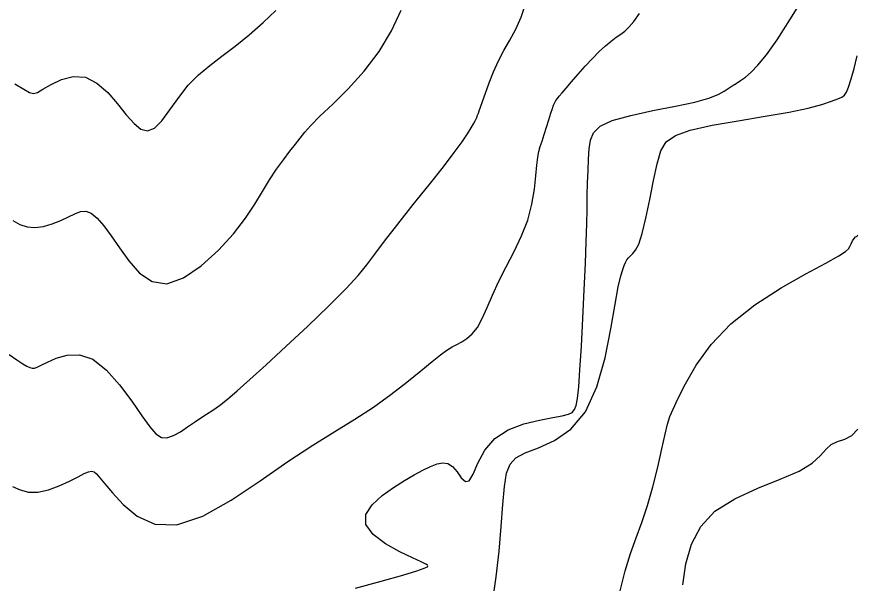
# Model space of a CAD drawing. Extents: x 2566142 to 2571431, y 418755 to 421584.
# Drawn here: x 2566943.7 to 2567182.2, y 419576.4 to 419737.1 of the extents above; entities that cross this region are included whole.
import ezdxf

# ---------------------------------------------------------------- set-up
doc = ezdxf.new("R2010")
doc.units = 0
doc.layers.add('Contour_ADS_Major', color=7, linetype='Continuous')
doc.layers.add('Contour_ADS_Minor', color=7, linetype='Continuous')

msp = doc.modelspace()

# ---------------------------------------------------------------- linework, layer by layer
at = {"layer": 'Contour_ADS_Major'}
for points in [[(2567140.08, 419714), (2567142.69, 419715.02), (2567144.38, 419715.95), (2567145.59, 419716.77), (2567146.7, 419717.48), (2567147.84, 419718.18), (2567149.06, 419718.98), (2567150.43, 419719.99), (2567152.03, 419721.36), (2567153.97, 419723.37), (2567156.39, 419726.34), (2567159.42, 419730.59), (2567163.08, 419736.24), (2567167.03, 419742.64)], [(2567039.81, 419575.01), (2567047.14, 419577.03), (2567053.21, 419578.72), (2567057.18, 419579.91), (2567059.32, 419580.65), (2567060.2, 419581.08), (2567060.38, 419581.32), (2567060.28, 419581.51), (2567059.72, 419581.82), (2567058.4, 419582.45), (2567056, 419583.57), (2567052.41, 419585.32), (2567048.37, 419587.59), (2567044.83, 419590.21), (2567042.74, 419593.03), (2567042.78, 419595.88), (2567044.56, 419598.66), (2567047.39, 419601.27), (2567050.61, 419603.6), (2567053.67, 419605.57), (2567056.43, 419607.19), (2567058.9, 419608.5), (2567061.07, 419609.52), (2567062.95, 419610.26), (2567064.58, 419610.6), (2567066.04, 419610.41), (2567067.37, 419609.54), (2567068.62, 419608), (2567069.83, 419606.34), (2567070.98, 419605.26), (2567072.08, 419605.44), (2567073.18, 419607.36), (2567074.55, 419610.5), (2567076.49, 419614.11), (2567079.3, 419617.45), (2567083.14, 419619.94), (2567087.57, 419621.62), (2567091.98, 419622.7), (2567095.76, 419623.39), (2567098.47, 419623.88), (2567100.22, 419624.33), (2567101.29, 419624.87), (2567101.94, 419625.65), (2567102.41, 419626.85), (2567102.79, 419628.85), (2567103.13, 419632.07), (2567103.49, 419636.93), (2567103.9, 419643.62), (2567104.33, 419651.47), (2567104.73, 419659.59), (2567105.07, 419667.09), (2567105.29, 419673.28), (2567105.42, 419678.32), (2567105.51, 419682.55), (2567105.58, 419686.36), (2567105.66, 419690), (2567105.78, 419693.48), (2567105.93, 419696.71), (2567106.12, 419699.6), (2567106.45, 419702.08), (2567107.33, 419704.2), (2567109.24, 419706.03), (2567112.68, 419707.66), (2567117.9, 419709.13), (2567124.18, 419710.48), (2567130.57, 419711.73), (2567136.11, 419712.9), (2567140.08, 419714)]]:
    msp.add_lwpolyline(points, dxfattribs=at)
at = {"layer": 'Contour_ADS_Minor'}
for points in [[(2567003.45, 419628.62), (2567006.24, 419630.99), (2567009.82, 419634.16), (2567014.42, 419638.34), (2567020.09, 419643.57), (2567026.27, 419649.37), (2567032.2, 419655.06), (2567037.14, 419659.99), (2567040.6, 419663.74), (2567043.07, 419666.77), (2567045.3, 419669.77), (2567048.03, 419673.45), (2567051.78, 419678.26), (2567056.2, 419683.81), (2567060.72, 419689.44), (2567064.74, 419694.53), (2567067.83, 419698.59), (2567070.04, 419701.65), (2567071.56, 419703.91), (2567072.59, 419705.55), (2567073.29, 419706.75), (2567073.75, 419707.59), (2567074.03, 419708.16), (2567074.2, 419708.54), (2567074.3, 419708.78), (2567074.37, 419708.96), (2567074.44, 419709.14), (2567074.54, 419709.37), (2567074.68, 419709.73), (2567074.93, 419710.37), (2567075.31, 419711.43), (2567075.88, 419713.1), (2567076.67, 419715.45), (2567077.69, 419718.31), (2567078.92, 419721.43), (2567080.34, 419724.56), (2567081.94, 419727.52), (2567083.62, 419730.45), (2567085.27, 419733.54), (2567086.78, 419737), (2567088.11, 419740.94)], [(2566942.63, 419679.26), (2566944.59, 419678.21), (2566946.64, 419677.51), (2566948.84, 419677.28), (2566951.25, 419677.59), (2566953.75, 419678.31), (2566956.17, 419679.28), (2566958.36, 419680.31), (2566960.21, 419681.22), (2566961.82, 419681.83), (2566963.31, 419681.94), (2566964.84, 419681.36), (2566966.53, 419679.96), (2566968.41, 419677.79), (2566970.52, 419674.95), (2566972.88, 419671.56), (2566975.53, 419667.83), (2566978.56, 419664.4), (2566982.1, 419662), (2566986.24, 419661.37), (2566991.01, 419663), (2566996.05, 419666.41), (2567000.94, 419670.84), (2567005.24, 419675.55), (2567008.62, 419679.94), (2567011.26, 419683.91), (2567013.42, 419687.53), (2567015.39, 419690.82), (2567017.39, 419693.83), (2567019.36, 419696.55), (2567021.19, 419698.93), (2567022.77, 419700.96), (2567024.07, 419702.67), (2567025.4, 419704.33), (2567027.16, 419706.28), (2567029.73, 419708.86), (2567033.37, 419712.33), (2567037.71, 419716.64), (2567042.25, 419721.64), (2567046.49, 419727.2), (2567050.02, 419733.11), (2567052.81, 419738.93)], [(2566945.68, 419716.55), (2566947.32, 419715.63), (2566948.46, 419715.32), (2566949.55, 419715.63), (2566951.1, 419716.53), (2566953.43, 419717.91), (2566956.41, 419719.31), (2566959.75, 419720.19), (2566963.18, 419719.97), (2566966.46, 419718.3), (2566969.51, 419715.57), (2566972.29, 419712.36), (2566974.78, 419709.26), (2566976.97, 419706.79), (2566978.94, 419705.2), (2566980.83, 419704.7), (2566982.78, 419705.47), (2566984.87, 419707.6), (2566987.16, 419710.69), (2566989.65, 419714.21), (2566992.35, 419717.66), (2566995.28, 419720.64), (2566998.46, 419723.3), (2567001.91, 419725.9), (2567005.65, 419728.73), (2567009.63, 419731.97), (2567013.6, 419735.44), (2567017.24, 419738.9)], [(2567112.38, 419730.22), (2567113.81, 419731.31), (2567115.05, 419732.18), (2567116.2, 419733.04), (2567117.4, 419734.15), (2567118.78, 419735.76), (2567120.4, 419738.05)], [(2566942.48, 419603.8), (2566944.63, 419602.85), (2566947.02, 419602.26), (2566949.71, 419602.24), (2566952.7, 419602.9), (2566955.78, 419604.04), (2566958.66, 419605.38), (2566961.09, 419606.62), (2566962.86, 419607.52), (2566964.08, 419608.03), (2566964.95, 419608.19), (2566965.64, 419607.98), (2566966.35, 419607.4), (2566967.31, 419606.32), (2566968.73, 419604.59), (2566970.84, 419602.04), (2566973.85, 419598.72), (2566977.85, 419595.44), (2566982.92, 419593.19), (2566989.15, 419592.98), (2566996.51, 419595.46), (2567004.56, 419599.96), (2567012.78, 419605.45), (2567020.62, 419610.91), (2567027.67, 419615.55), (2567033.96, 419619.46), (2567039.66, 419622.96), (2567044.93, 419626.37), (2567049.87, 419629.92), (2567054.38, 419633.44), (2567058.32, 419636.66), (2567061.55, 419639.32), (2567063.97, 419641.23), (2567065.77, 419642.53), (2567067.21, 419643.43), (2567068.54, 419644.14), (2567069.95, 419644.88), (2567071.44, 419645.82), (2567072.95, 419647.13), (2567074.4, 419648.97), (2567075.77, 419651.48), (2567077.15, 419654.58), (2567078.67, 419658.15), (2567080.45, 419662.06), (2567082.57, 419666.2), (2567084.81, 419670.51), (2567086.93, 419674.93), (2567088.68, 419679.43), (2567089.85, 419683.9), (2567090.56, 419688.15), (2567090.96, 419691.94), (2567091.23, 419695.01), (2567091.51, 419697.24), (2567091.84, 419698.88), (2567092.24, 419700.28), (2567092.74, 419701.8), (2567093.35, 419703.69), (2567094, 419705.8), (2567094.65, 419707.9), (2567095.22, 419709.72), (2567095.67, 419711.08), (2567096.03, 419712.05), (2567096.35, 419712.75), (2567096.68, 419713.32), (2567097.08, 419713.87), (2567097.63, 419714.55), (2567098.42, 419715.5), (2567099.57, 419716.84), (2567101.12, 419718.66), (2567102.97, 419720.81), (2567104.99, 419723.08), (2567107.03, 419725.27), (2567108.96, 419727.2), (2567110.75, 419728.85), (2567112.38, 419730.22)], [(2567078.64, 419570.94), (2567079.76, 419578.18), (2567080.58, 419585.5), (2567081.18, 419592.49), (2567081.66, 419598.74), (2567082.11, 419603.87), (2567082.68, 419607.6), (2567083.65, 419610.18), (2567085.3, 419611.99), (2567087.96, 419613.41), (2567091.78, 419614.85), (2567096.31, 419616.87), (2567100.95, 419620.08), (2567105.11, 419625.05), (2567108.31, 419632.1), (2567110.64, 419640.32), (2567112.29, 419648.54), (2567113.47, 419655.55), (2567114.38, 419660.47), (2567115.07, 419663.56), (2567115.62, 419665.38), (2567116.06, 419666.49), (2567116.45, 419667.35), (2567116.84, 419668.1), (2567117.27, 419668.74), (2567117.81, 419669.31), (2567118.47, 419669.9), (2567119.27, 419670.86), (2567120.16, 419672.61), (2567121.15, 419675.57), (2567122.21, 419679.96), (2567123.3, 419685.23), (2567124.38, 419690.64), (2567125.42, 419695.42), (2567126.46, 419699.03), (2567127.99, 419701.6), (2567130.58, 419703.46), (2567134.81, 419704.94), (2567140.99, 419706.3), (2567148.38, 419707.62), (2567156.01, 419708.87), (2567162.89, 419710.07), (2567168.24, 419711.21), (2567172.13, 419712.24), (2567174.84, 419713.13), (2567176.65, 419713.81), (2567177.82, 419714.3), (2567178.58, 419714.82), (2567179.14, 419715.68), (2567179.71, 419717.15), (2567180.44, 419719.45), (2567181.3, 419722.46), (2567182.18, 419725.99)], [(2566943.2, 419718.07), (2566945.68, 419716.55)], [(2567114.94, 419574.25), (2567116.34, 419579.89), (2567117.87, 419584.8), (2567119.46, 419589.26), (2567121.08, 419593.66), (2567122.67, 419598.42), (2567124.19, 419603.79), (2567125.57, 419609.34), (2567126.76, 419614.5), (2567127.7, 419618.7), (2567128.38, 419621.57), (2567129.02, 419623.68), (2567129.9, 419625.8), (2567131.27, 419628.7), (2567133.4, 419632.95), (2567136.48, 419638.25), (2567140.71, 419644.08), (2567146.26, 419649.95), (2567153.14, 419655.39), (2567160.58, 419660.19), (2567167.61, 419664.19), (2567173.29, 419667.24), (2567176.92, 419669.26), (2567178.84, 419670.49), (2567179.67, 419671.27), (2567180.03, 419671.92), (2567180.41, 419672.69), (2567180.85, 419673.51), (2567181.3, 419674.22), (2567181.67, 419674.67), (2567181.93, 419674.8), (2567182.12, 419674.86), (2567182.3, 419675.2)], [(2566941.55, 419641.26), (2566943.75, 419639.78), (2566945.39, 419638.68), (2566946.57, 419637.97), (2566947.42, 419637.57), (2566948.08, 419637.41), (2566948.71, 419637.45), (2566949.5, 419637.7), (2566950.67, 419638.23), (2566952.41, 419639.08), (2566954.88, 419640.21), (2566957.96, 419641.12), (2566961.48, 419641.22), (2566965.26, 419639.93), (2566969.13, 419636.88), (2566972.88, 419632.64), (2566976.31, 419628.03), (2566979.2, 419623.85), (2566981.44, 419620.75), (2566983.2, 419618.77), (2566984.74, 419617.78), (2566986.32, 419617.66), (2566988.15, 419618.28), (2566990.15, 419619.39), (2566992.19, 419620.76), (2566994.13, 419622.11), (2566995.9, 419623.28), (2566997.57, 419624.35), (2566999.3, 419625.48), (2567001.2, 419626.85), (2567003.45, 419628.62)], [(2567132.7, 419575.99), (2567133.58, 419581.92), (2567135.14, 419587.46), (2567137.76, 419592.47), (2567141.81, 419596.8), (2567147.44, 419600.38), (2567153.92, 419603.34), (2567160.33, 419605.89), (2567165.72, 419608.23), (2567169.4, 419610.5), (2567171.74, 419612.61), (2567173.34, 419614.41), (2567174.8, 419615.76), (2567176.61, 419616.6), (2567178.64, 419617.3), (2567180.64, 419618.32), (2567182.37, 419620.1)]]:
    msp.add_lwpolyline(points, dxfattribs=at)

doc.saveas('drawing.dxf')
